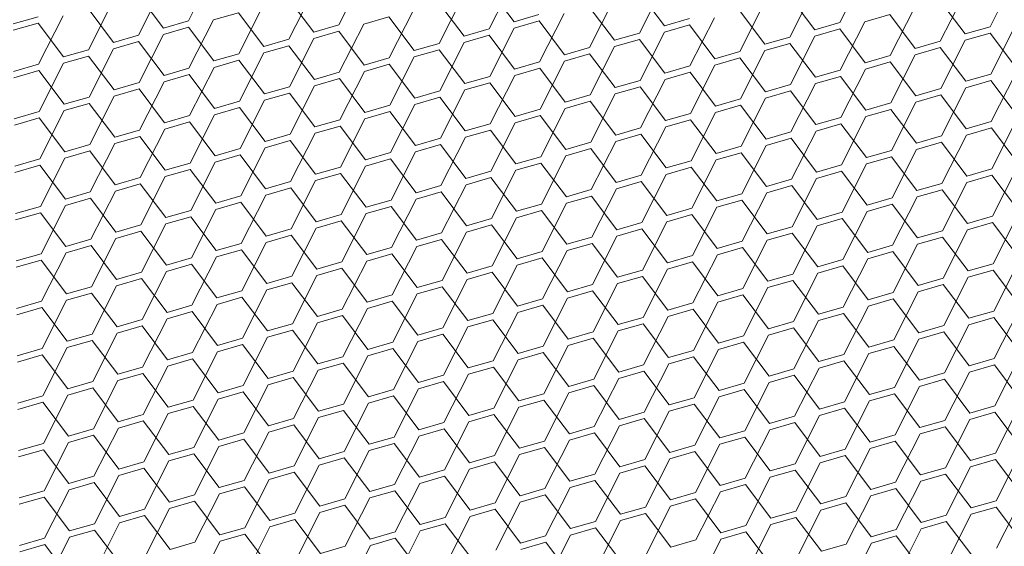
# Model space of a CAD drawing. Header units: millimetres. Extents: x 3925 to 5043, y -86 to 778.
# Tile 327 of 439: x 4964.6 to 4973.35, y 338.35 to 343.02. Entities that reach past the tile are written whole.
import ezdxf

# ---------------------------------------------------------------- set-up
doc = ezdxf.new("R2010")
doc.units = ezdxf.units.MM
doc.header["$LTSCALE"] = 46.255
doc.layers.add('H30K-DUST-FIDXF_CONTINUOUS_LINE', color=7, linetype='CONTINUOUS')

msp = doc.modelspace()

# ---------------------------------------------------------------- linework, layer by layer
at = {"layer": 'H30K-DUST-FIDXF_CONTINUOUS_LINE', "color": 7, "linetype": 'Continuous', "lineweight": 0}
for p, q in [((4966.0952, 343.014), (4966.3124, 343.4426)), ((4967.4318, 342.9778), (4967.6491, 343.4065)), ((4971.8855, 342.9977), (4972.1028, 343.4264)), ((4973.2222, 342.9616), (4973.4394, 343.3902)), ((4965.6514, 342.8857), (4965.8687, 343.3144)), ((4968.9903, 343.0058), (4968.7638, 343.3062)), ((4968.7685, 342.9417), (4968.9857, 343.3704)), ((4970.1051, 342.9056), (4970.3224, 343.3342)), ((4971.4417, 342.8694), (4971.659, 343.2981)), ((4965.8733, 342.9498), (4965.6468, 343.2502)), ((4967.2099, 342.9137), (4966.9834, 343.2141)), ((4966.988, 342.8496), (4967.2053, 343.2782)), ((4968.3247, 342.8134), (4968.542, 343.2421)), ((4970.327, 342.9697), (4970.1005, 343.2701)), ((4971.6636, 342.9336), (4971.4371, 343.234)), ((4972.7784, 342.8333), (4972.9957, 343.262)), ((4965.2076, 342.7574), (4965.4249, 343.1861)), ((4966.5443, 342.7213), (4966.7615, 343.15)), ((4968.5466, 342.8776), (4968.3201, 343.178)), ((4969.8832, 342.8414), (4969.6567, 343.1418)), ((4969.6613, 342.7773), (4969.8786, 343.206)), ((4970.998, 342.7412), (4971.2152, 343.1698)), ((4972.3346, 342.705), (4972.5519, 343.1337)), ((4973.0003, 342.8974), (4972.7738, 343.1978)), ((4964.5366, 342.986), (4964.7585, 343.0501)), ((4964.7638, 342.6292), (4964.9811, 343.0578)), ((4965.4295, 342.8216), (4965.203, 343.122)), ((4966.5396, 343.0858), (4966.3178, 343.0217)), ((4966.7661, 342.7854), (4966.5396, 343.0858)), ((4967.8763, 343.0497), (4967.6544, 342.9856)), ((4968.1028, 342.7493), (4967.8763, 343.0497)), ((4967.8809, 342.6852), (4968.0982, 343.1138)), ((4968.9903, 343.0058), (4969.2122, 343.07)), ((4969.2176, 342.649), (4969.4348, 343.0777)), ((4970.5542, 342.6129), (4970.7715, 343.0416)), ((4971.2199, 342.8053), (4970.9934, 343.1057)), ((4972.33, 343.0696), (4972.1081, 343.0054)), ((4972.5565, 342.7692), (4972.33, 343.0696)), ((4964.7592, 342.9937), (4964.5373, 342.9296)), ((4964.9857, 342.6933), (4964.7592, 342.9937)), ((4965.8733, 342.9498), (4966.0952, 343.014)), ((4966.0959, 342.9576), (4965.874, 342.8934)), ((4966.3224, 342.6572), (4966.0959, 342.9576)), ((4966.1005, 342.593), (4966.3178, 343.0217)), ((4967.2099, 342.9137), (4967.4318, 342.9778)), ((4967.4371, 342.5569), (4967.6544, 342.9856)), ((4968.7738, 342.5208), (4968.9911, 342.9494)), ((4969.2129, 343.0136), (4968.9911, 342.9494)), ((4969.4394, 342.7132), (4969.2129, 343.0136)), ((4970.327, 342.9697), (4970.5489, 343.0338)), ((4970.5496, 342.9774), (4970.3277, 342.9133)), ((4970.7761, 342.677), (4970.5496, 342.9774)), ((4971.6636, 342.9336), (4971.8855, 342.9977)), ((4971.8908, 342.5768), (4972.1081, 343.0054)), ((4973.0003, 342.8974), (4973.2222, 342.9616)), ((4973.2275, 342.5406), (4973.4448, 342.9693)), ((4965.4295, 342.8216), (4965.6514, 342.8857)), ((4965.6567, 342.4648), (4965.874, 342.8934)), ((4967.4325, 342.9214), (4967.2106, 342.8573)), ((4967.659, 342.621), (4967.4325, 342.9214)), ((4968.5466, 342.8776), (4968.7685, 342.9417)), ((4968.7692, 342.8853), (4968.5473, 342.8212)), ((4968.9957, 342.5849), (4968.7692, 342.8853)), ((4969.8832, 342.8414), (4970.1051, 342.9056)), ((4970.1104, 342.4846), (4970.3277, 342.9133)), ((4971.2199, 342.8053), (4971.4417, 342.8694)), ((4971.4471, 342.4485), (4971.6643, 342.8772)), ((4971.8862, 342.9413), (4971.6643, 342.8772)), ((4972.1127, 342.6409), (4971.8862, 342.9413)), ((4973.2229, 342.9052), (4973.001, 342.841)), ((4973.4494, 342.6048), (4973.2229, 342.9052)), ((4965.6521, 342.8293), (4965.4302, 342.7652)), ((4965.8786, 342.5289), (4965.6521, 342.8293)), ((4966.7661, 342.7854), (4966.988, 342.8496)), ((4966.9887, 342.7932), (4966.7669, 342.729)), ((4967.2153, 342.4928), (4966.9887, 342.7932)), ((4966.9934, 342.4286), (4967.2106, 342.8573)), ((4968.1028, 342.7493), (4968.3247, 342.8134)), ((4968.33, 342.3925), (4968.5473, 342.8212)), ((4969.4394, 342.7132), (4969.6613, 342.7773)), ((4969.6667, 342.3564), (4969.8839, 342.785)), ((4970.1058, 342.8492), (4969.8839, 342.785)), ((4970.3323, 342.5488), (4970.1058, 342.8492)), ((4971.4425, 342.813), (4971.2206, 342.7489)), ((4971.669, 342.5126), (4971.4425, 342.813)), ((4972.5565, 342.7692), (4972.7784, 342.8333)), ((4972.7791, 342.7769), (4972.5572, 342.7128)), ((4973.0056, 342.4765), (4972.7791, 342.7769)), ((4972.7837, 342.4124), (4973.001, 342.841)), ((4964.9857, 342.6933), (4965.2076, 342.7574)), ((4965.2083, 342.701), (4964.9864, 342.6369)), ((4965.4348, 342.4006), (4965.2083, 342.701)), ((4965.2129, 342.3365), (4965.4302, 342.7652)), ((4966.3224, 342.6572), (4966.5443, 342.7213)), ((4966.5496, 342.3004), (4966.7669, 342.729)), ((4967.659, 342.621), (4967.8809, 342.6852)), ((4967.8862, 342.2642), (4968.1035, 342.6929)), ((4968.3254, 342.757), (4968.1035, 342.6929)), ((4968.5519, 342.4566), (4968.3254, 342.757)), ((4969.662, 342.7209), (4969.4402, 342.6568)), ((4969.8885, 342.4205), (4969.662, 342.7209)), ((4970.7761, 342.677), (4970.998, 342.7412)), ((4970.9987, 342.6848), (4970.7768, 342.6206)), ((4971.2252, 342.3844), (4970.9987, 342.6848)), ((4971.0033, 342.3202), (4971.2206, 342.7489)), ((4972.1127, 342.6409), (4972.3346, 342.705)), ((4972.34, 342.2841), (4972.5572, 342.7128)), ((4964.542, 342.565), (4964.7638, 342.6292)), ((4964.7692, 342.2082), (4964.9864, 342.6369)), ((4966.1058, 342.1721), (4966.3231, 342.6008)), ((4966.545, 342.6649), (4966.3231, 342.6008)), ((4966.7715, 342.3645), (4966.545, 342.6649)), ((4967.8816, 342.6288), (4967.6597, 342.5646)), ((4968.1081, 342.3284), (4967.8816, 342.6288)), ((4968.9957, 342.5849), (4969.2176, 342.649)), ((4969.2229, 342.2281), (4969.4402, 342.6568)), ((4970.3323, 342.5488), (4970.5542, 342.6129)), ((4970.5595, 342.192), (4970.7768, 342.6206)), ((4972.3353, 342.6486), (4972.1135, 342.5845)), ((4972.5618, 342.3482), (4972.3353, 342.6486)), ((4964.7646, 342.5728), (4964.5427, 342.5086)), ((4964.9911, 342.2724), (4964.7646, 342.5728)), ((4965.8786, 342.5289), (4966.1005, 342.593)), ((4966.1012, 342.5366), (4965.8793, 342.4725)), ((4966.3277, 342.2362), (4966.1012, 342.5366)), ((4967.2153, 342.4928), (4967.4371, 342.5569)), ((4967.4425, 342.136), (4967.6597, 342.5646)), ((4968.5519, 342.4566), (4968.7738, 342.5208)), ((4968.7791, 342.0998), (4968.9964, 342.5285)), ((4969.2183, 342.5926), (4968.9964, 342.5285)), ((4969.4448, 342.2922), (4969.2183, 342.5926)), ((4970.5549, 342.5565), (4970.333, 342.4924)), ((4970.7814, 342.2561), (4970.5549, 342.5565)), ((4971.669, 342.5126), (4971.8908, 342.5768)), ((4971.8916, 342.5204), (4971.6697, 342.4562)), ((4972.1181, 342.22), (4971.8916, 342.5204)), ((4971.8962, 342.1558), (4972.1135, 342.5845)), ((4973.0056, 342.4765), (4973.2275, 342.5406)), ((4973.2328, 342.1197), (4973.4501, 342.5484)), ((4965.4348, 342.4006), (4965.6567, 342.4648)), ((4965.662, 342.0438), (4965.8793, 342.4725)), ((4966.7715, 342.3645), (4966.9934, 342.4286)), ((4966.9987, 342.0077), (4967.216, 342.4364)), ((4967.4379, 342.5005), (4967.216, 342.4364)), ((4967.6644, 342.2001), (4967.4379, 342.5005)), ((4968.7745, 342.4644), (4968.5526, 342.4002)), ((4969.001, 342.164), (4968.7745, 342.4644)), ((4969.8885, 342.4205), (4970.1104, 342.4846)), ((4970.1111, 342.4282), (4969.8893, 342.3641)), ((4970.3376, 342.1278), (4970.1111, 342.4282)), ((4970.1158, 342.0637), (4970.333, 342.4924)), ((4971.2252, 342.3844), (4971.4471, 342.4485)), ((4971.4524, 342.0276), (4971.6697, 342.4562)), ((4973.2282, 342.4842), (4973.0063, 342.4201)), ((4973.4547, 342.1838), (4973.2282, 342.4842)), ((4964.9911, 342.2724), (4965.2129, 342.3365)), ((4965.2183, 341.9156), (4965.4355, 342.3443)), ((4965.6574, 342.4084), (4965.4355, 342.3443)), ((4965.8839, 342.108), (4965.6574, 342.4084)), ((4966.9941, 342.3722), (4966.7722, 342.3081)), ((4967.2206, 342.0718), (4966.9941, 342.3722)), ((4968.1081, 342.3284), (4968.33, 342.3925)), ((4968.3307, 342.3361), (4968.1088, 342.272)), ((4968.5572, 342.0357), (4968.3307, 342.3361)), ((4968.3353, 341.9716), (4968.5526, 342.4002)), ((4969.4448, 342.2922), (4969.6667, 342.3564)), ((4969.672, 341.9354), (4969.8893, 342.3641)), ((4971.4478, 342.3921), (4971.2259, 342.328)), ((4971.6743, 342.0917), (4971.4478, 342.3921)), ((4972.5618, 342.3482), (4972.7837, 342.4124)), ((4972.7844, 342.356), (4972.5626, 342.2918)), ((4973.0109, 342.0556), (4972.7844, 342.356)), ((4972.7891, 341.9914), (4973.0063, 342.4201)), ((4965.2137, 342.2801), (4964.9918, 342.216)), ((4965.4402, 341.9797), (4965.2137, 342.2801)), ((4966.3277, 342.2362), (4966.5496, 342.3004)), ((4966.5549, 341.8794), (4966.7722, 342.3081)), ((4967.6644, 342.2001), (4967.8862, 342.2642)), ((4967.8916, 341.8433), (4968.1088, 342.272)), ((4969.6674, 342.3), (4969.4455, 342.2359)), ((4969.8939, 341.9996), (4969.6674, 342.3)), ((4970.7814, 342.2561), (4971.0033, 342.3202)), ((4971.004, 342.2639), (4970.7821, 342.1997)), ((4971.2305, 341.9634), (4971.004, 342.2639)), ((4971.0086, 341.8993), (4971.2259, 342.328)), ((4972.1181, 342.22), (4972.34, 342.2841)), ((4972.3453, 341.8632), (4972.5626, 342.2918)), ((4964.5473, 342.1441), (4964.7692, 342.2082)), ((4964.7745, 341.7873), (4964.9918, 342.216)), ((4965.8839, 342.108), (4966.1058, 342.1721)), ((4966.1112, 341.7512), (4966.3284, 342.1799)), ((4966.5503, 342.244), (4966.3284, 342.1799)), ((4966.7768, 341.9436), (4966.5503, 342.244)), ((4967.887, 342.2079), (4967.6651, 342.1437)), ((4968.1135, 341.9074), (4967.887, 342.2079)), ((4969.001, 342.164), (4969.2229, 342.2281)), ((4969.2236, 342.1717), (4969.0017, 342.1076)), ((4969.4501, 341.8713), (4969.2236, 342.1717)), ((4969.2282, 341.8072), (4969.4455, 342.2359)), ((4970.3376, 342.1278), (4970.5595, 342.192)), ((4970.5649, 341.771), (4970.7821, 342.1997)), ((4971.9015, 341.7349), (4972.1188, 342.1636)), ((4972.3407, 342.2277), (4972.1188, 342.1636)), ((4972.5672, 341.9273), (4972.3407, 342.2277)), ((4964.7699, 342.1519), (4964.548, 342.0877)), ((4964.9964, 341.8514), (4964.7699, 342.1519)), ((4966.1065, 342.1157), (4965.8846, 342.0516)), ((4966.333, 341.8153), (4966.1065, 342.1157)), ((4967.2206, 342.0718), (4967.4425, 342.136)), ((4967.4432, 342.0796), (4967.2213, 342.0155)), ((4967.6697, 341.7792), (4967.4432, 342.0796)), ((4967.4478, 341.715), (4967.6651, 342.1437)), ((4968.5572, 342.0357), (4968.7791, 342.0998)), ((4968.7844, 341.6789), (4969.0017, 342.1076)), ((4970.5602, 342.1356), (4970.3384, 342.0715)), ((4970.7868, 341.8352), (4970.5602, 342.1356)), ((4971.6743, 342.0917), (4971.8962, 342.1558)), ((4971.8969, 342.0995), (4971.675, 342.0353)), ((4972.1234, 341.799), (4971.8969, 342.0995)), ((4973.0109, 342.0556), (4973.2328, 342.1197)), ((4973.2382, 341.6988), (4973.4554, 342.1275)), ((4965.4402, 341.9797), (4965.662, 342.0438)), ((4965.6628, 341.9875), (4965.4409, 341.9233)), ((4965.8893, 341.687), (4965.6628, 341.9875)), ((4965.6674, 341.6229), (4965.8846, 342.0516)), ((4966.7768, 341.9436), (4966.9987, 342.0077)), ((4967.004, 341.5868), (4967.2213, 342.0155)), ((4968.7798, 342.0435), (4968.5579, 341.9793)), ((4969.0063, 341.743), (4968.7798, 342.0435)), ((4969.8939, 341.9996), (4970.1158, 342.0637)), ((4970.1165, 342.0073), (4969.8946, 341.9432)), ((4970.343, 341.7069), (4970.1165, 342.0073)), ((4970.1211, 341.6428), (4970.3384, 342.0715)), ((4971.2305, 341.9634), (4971.4524, 342.0276)), ((4971.4577, 341.6067), (4971.675, 342.0353)), ((4972.5672, 341.9273), (4972.7891, 341.9914)), ((4972.7944, 341.5705), (4973.0117, 341.9992)), ((4973.2335, 342.0633), (4973.0117, 341.9992)), ((4973.46, 341.7629), (4973.2335, 342.0633)), ((4964.9964, 341.8514), (4965.2183, 341.9156)), ((4965.2236, 341.4947), (4965.4409, 341.9233)), ((4966.9994, 341.9513), (4966.7775, 341.8872)), ((4967.2259, 341.6509), (4966.9994, 341.9513)), ((4968.1135, 341.9074), (4968.3353, 341.9716)), ((4968.3361, 341.9152), (4968.1142, 341.8511)), ((4968.5626, 341.6148), (4968.3361, 341.9152)), ((4968.3407, 341.5507), (4968.5579, 341.9793)), ((4969.4501, 341.8713), (4969.672, 341.9354)), ((4969.6773, 341.5145), (4969.8946, 341.9432)), ((4970.7868, 341.8352), (4971.0086, 341.8993)), ((4971.014, 341.4784), (4971.2312, 341.9071)), ((4971.4531, 341.9712), (4971.2312, 341.9071)), ((4971.6796, 341.6708), (4971.4531, 341.9712)), ((4972.7898, 341.9351), (4972.5679, 341.8709)), ((4973.0163, 341.6346), (4972.7898, 341.9351)), ((4965.219, 341.8592), (4964.9971, 341.7951)), ((4965.4455, 341.5588), (4965.219, 341.8592)), ((4966.333, 341.8153), (4966.5549, 341.8794)), ((4966.5556, 341.8231), (4966.3338, 341.7589)), ((4966.7821, 341.5227), (4966.5556, 341.8231)), ((4966.5603, 341.4585), (4966.7775, 341.8872)), ((4967.6697, 341.7792), (4967.8916, 341.8433)), ((4967.8969, 341.4224), (4968.1142, 341.8511)), ((4969.2335, 341.3863), (4969.4508, 341.8149)), ((4969.6727, 341.8791), (4969.4508, 341.8149)), ((4969.8992, 341.5787), (4969.6727, 341.8791)), ((4971.0094, 341.8429), (4970.7875, 341.7788)), ((4971.2359, 341.5425), (4971.0094, 341.8429)), ((4972.1234, 341.799), (4972.3453, 341.8632)), ((4972.3506, 341.4423), (4972.5679, 341.8709)), ((4964.5526, 341.7232), (4964.7745, 341.7873)), ((4964.7752, 341.7309), (4964.5533, 341.6668)), ((4965.0017, 341.4305), (4964.7752, 341.7309)), ((4964.7798, 341.3664), (4964.9971, 341.7951)), ((4965.8893, 341.687), (4966.1112, 341.7512)), ((4966.1165, 341.3303), (4966.3338, 341.7589)), ((4967.4531, 341.2941), (4967.6704, 341.7228)), ((4967.8923, 341.7869), (4967.6704, 341.7228)), ((4968.1188, 341.4865), (4967.8923, 341.7869)), ((4969.0063, 341.743), (4969.2282, 341.8072)), ((4969.2289, 341.7508), (4969.007, 341.6867)), ((4969.4554, 341.4504), (4969.2289, 341.7508)), ((4970.343, 341.7069), (4970.5649, 341.771)), ((4970.5702, 341.3501), (4970.7875, 341.7788)), ((4971.6796, 341.6708), (4971.9015, 341.7349)), ((4971.9068, 341.314), (4972.1241, 341.7427)), ((4972.346, 341.8068), (4972.1241, 341.7427)), ((4972.5725, 341.5064), (4972.346, 341.8068)), ((4966.1119, 341.6948), (4965.89, 341.6307)), ((4966.3384, 341.3944), (4966.1119, 341.6948)), ((4967.2259, 341.6509), (4967.4478, 341.715)), ((4967.4485, 341.6587), (4967.2266, 341.5945)), ((4967.675, 341.3583), (4967.4485, 341.6587)), ((4968.5626, 341.6148), (4968.7844, 341.6789)), ((4968.7898, 341.258), (4969.007, 341.6867)), ((4969.8992, 341.5787), (4970.1211, 341.6428)), ((4970.1264, 341.2219), (4970.3437, 341.6505)), ((4970.5656, 341.7147), (4970.3437, 341.6505)), ((4970.7921, 341.4143), (4970.5656, 341.7147)), ((4971.9022, 341.6785), (4971.6803, 341.6144)), ((4972.1287, 341.3781), (4971.9022, 341.6785)), ((4973.0163, 341.6346), (4973.2382, 341.6988)), ((4973.2389, 341.6424), (4973.017, 341.5783)), ((4973.4654, 341.342), (4973.2389, 341.6424)), ((4973.2435, 341.2779), (4973.4608, 341.7065)), ((4965.4455, 341.5588), (4965.6674, 341.6229)), ((4965.6681, 341.5665), (4965.4462, 341.5024)), ((4965.8946, 341.2661), (4965.6681, 341.5665)), ((4965.6727, 341.202), (4965.89, 341.6307)), ((4966.7821, 341.5227), (4967.004, 341.5868)), ((4967.0094, 341.1659), (4967.2266, 341.5945)), ((4968.1188, 341.4865), (4968.3407, 341.5507)), ((4968.346, 341.1297), (4968.5633, 341.5584)), ((4968.7852, 341.6225), (4968.5633, 341.5584)), ((4969.0117, 341.3221), (4968.7852, 341.6225)), ((4970.1218, 341.5864), (4969.8999, 341.5223)), ((4970.3483, 341.286), (4970.1218, 341.5864)), ((4971.2359, 341.5425), (4971.4577, 341.6067)), ((4971.4585, 341.5503), (4971.2366, 341.4861)), ((4971.685, 341.2499), (4971.4585, 341.5503)), ((4971.4631, 341.1857), (4971.6803, 341.6144)), ((4972.5725, 341.5064), (4972.7944, 341.5705)), ((4972.7997, 341.1496), (4973.017, 341.5783)), ((4965.0017, 341.4305), (4965.2236, 341.4947)), ((4965.2289, 341.0737), (4965.4462, 341.5024)), ((4966.5656, 341.0376), (4966.7829, 341.4663)), ((4967.0047, 341.5304), (4966.7829, 341.4663)), ((4967.2312, 341.23), (4967.0047, 341.5304)), ((4968.3414, 341.4943), (4968.1195, 341.4301)), ((4968.5679, 341.1939), (4968.3414, 341.4943)), ((4969.4554, 341.4504), (4969.6773, 341.5145)), ((4969.6827, 341.0936), (4969.8999, 341.5223)), ((4970.7921, 341.4143), (4971.014, 341.4784)), ((4971.0193, 341.0575), (4971.2366, 341.4861)), ((4972.7951, 341.5141), (4972.5732, 341.45)), ((4973.0216, 341.2137), (4972.7951, 341.5141)), ((4964.7852, 340.9455), (4965.0024, 341.3741)), ((4965.2243, 341.4383), (4965.0024, 341.3741)), ((4965.4508, 341.1379), (4965.2243, 341.4383)), ((4966.3384, 341.3944), (4966.5603, 341.4585)), ((4966.561, 341.4021), (4966.3391, 341.338)), ((4966.7875, 341.1017), (4966.561, 341.4021)), ((4967.675, 341.3583), (4967.8969, 341.4224)), ((4967.9022, 341.0015), (4968.1195, 341.4301)), ((4969.0117, 341.3221), (4969.2335, 341.3863)), ((4969.2389, 340.9653), (4969.4561, 341.394)), ((4969.678, 341.4581), (4969.4561, 341.394)), ((4969.9045, 341.1577), (4969.678, 341.4581)), ((4971.0147, 341.422), (4970.7928, 341.3579)), ((4971.2412, 341.1216), (4971.0147, 341.422)), ((4972.1287, 341.3781), (4972.3506, 341.4423)), ((4972.3513, 341.3859), (4972.1294, 341.3217)), ((4972.5778, 341.0855), (4972.3513, 341.3859)), ((4972.3559, 341.0213), (4972.5732, 341.45)), ((4964.558, 341.3023), (4964.7798, 341.3664)), ((4964.7806, 341.31), (4964.5587, 341.2459)), ((4965.0071, 341.0096), (4964.7806, 341.31)), ((4965.8946, 341.2661), (4966.1165, 341.3303)), ((4966.1218, 340.9093), (4966.3391, 341.338)), ((4967.2312, 341.23), (4967.4531, 341.2941)), ((4967.4585, 340.8732), (4967.6757, 341.3019)), ((4967.8976, 341.366), (4967.6757, 341.3019)), ((4968.1241, 341.0656), (4967.8976, 341.366)), ((4969.2343, 341.3299), (4969.0124, 341.2657)), ((4969.4608, 341.0295), (4969.2343, 341.3299)), ((4970.3483, 341.286), (4970.5702, 341.3501)), ((4970.5709, 341.2937), (4970.349, 341.2296)), ((4970.7974, 340.9933), (4970.5709, 341.2937)), ((4970.5755, 340.9292), (4970.7928, 341.3579)), ((4971.685, 341.2499), (4971.9068, 341.314)), ((4971.9122, 340.8931), (4972.1294, 341.3217)), ((4973.2488, 340.8569), (4973.4661, 341.2856)), ((4965.4508, 341.1379), (4965.6727, 341.202)), ((4965.678, 340.7811), (4965.8953, 341.2097)), ((4966.1172, 341.2739), (4965.8953, 341.2097)), ((4966.3437, 340.9735), (4966.1172, 341.2739)), ((4967.4538, 341.2377), (4967.232, 341.1736)), ((4967.6803, 340.9373), (4967.4538, 341.2377)), ((4968.5679, 341.1939), (4968.7898, 341.258)), ((4968.7905, 341.2016), (4968.5686, 341.1375)), ((4969.017, 340.9012), (4968.7905, 341.2016)), ((4968.7951, 340.8371), (4969.0124, 341.2657)), ((4969.9045, 341.1577), (4970.1264, 341.2219)), ((4970.1318, 340.8009), (4970.349, 341.2296)), ((4971.9076, 341.2576), (4971.6857, 341.1935)), ((4972.1341, 340.9572), (4971.9076, 341.2576)), ((4973.0216, 341.2137), (4973.2435, 341.2779)), ((4973.2442, 341.2215), (4973.0223, 341.1573)), ((4973.4707, 340.9211), (4973.2442, 341.2215)), ((4965.6734, 341.1456), (4965.4515, 341.0815)), ((4965.8999, 340.8452), (4965.6734, 341.1456)), ((4966.7875, 341.1017), (4967.0094, 341.1659)), ((4967.0101, 341.1095), (4966.7882, 341.0453)), ((4967.2366, 340.8091), (4967.0101, 341.1095)), ((4967.0147, 340.7449), (4967.232, 341.1736)), ((4968.1241, 341.0656), (4968.346, 341.1297)), ((4968.3513, 340.7088), (4968.5686, 341.1375)), ((4970.1271, 341.1655), (4969.9053, 341.1013)), ((4970.3536, 340.8651), (4970.1271, 341.1655)), ((4971.2412, 341.1216), (4971.4631, 341.1857)), ((4971.4638, 341.1293), (4971.2419, 341.0652)), ((4971.6903, 340.8289), (4971.4638, 341.1293)), ((4971.4684, 340.7648), (4971.6857, 341.1935)), ((4972.5778, 341.0855), (4972.7997, 341.1496)), ((4972.805, 340.7287), (4973.0223, 341.1573)), ((4965.0071, 341.0096), (4965.2289, 341.0737)), ((4965.2343, 340.6528), (4965.4515, 341.0815)), ((4966.3437, 340.9735), (4966.5656, 341.0376)), ((4966.5709, 340.6167), (4966.7882, 341.0453)), ((4968.3467, 341.0733), (4968.1248, 341.0092)), ((4968.5732, 340.7729), (4968.3467, 341.0733)), ((4969.4608, 341.0295), (4969.6827, 341.0936)), ((4969.6834, 341.0372), (4969.4615, 340.9731)), ((4969.9099, 340.7368), (4969.6834, 341.0372)), ((4969.688, 340.6727), (4969.9053, 341.1013)), ((4970.7974, 340.9933), (4971.0193, 341.0575)), ((4971.0246, 340.6365), (4971.2419, 341.0652)), ((4972.3613, 340.6004), (4972.5785, 341.0291)), ((4972.8004, 341.0932), (4972.5785, 341.0291)), ((4973.0269, 340.7928), (4972.8004, 341.0932)), ((4964.5633, 340.8813), (4964.7852, 340.9455)), ((4964.7905, 340.5245), (4965.0078, 340.9532)), ((4965.2297, 341.0173), (4965.0078, 340.9532)), ((4965.4562, 340.7169), (4965.2297, 341.0173)), ((4966.5663, 340.9812), (4966.3444, 340.9171)), ((4966.7928, 340.6808), (4966.5663, 340.9812)), ((4967.6803, 340.9373), (4967.9022, 341.0015)), ((4967.9029, 340.9451), (4967.6811, 340.8809)), ((4968.1295, 340.6447), (4967.9029, 340.9451)), ((4967.9076, 340.5805), (4968.1248, 341.0092)), ((4969.017, 340.9012), (4969.2389, 340.9653)), ((4969.2442, 340.5444), (4969.4615, 340.9731)), ((4970.5809, 340.5083), (4970.7981, 340.9369)), ((4971.02, 341.0011), (4970.7981, 340.9369)), ((4971.2465, 340.7007), (4971.02, 341.0011)), ((4972.1341, 340.9572), (4972.3559, 341.0213)), ((4972.3567, 340.9649), (4972.1348, 340.9008)), ((4972.5832, 340.6645), (4972.3567, 340.9649)), ((4964.7859, 340.8891), (4964.564, 340.8249)), ((4965.0124, 340.5887), (4964.7859, 340.8891)), ((4965.8999, 340.8452), (4966.1218, 340.9093)), ((4966.1225, 340.8529), (4965.9006, 340.7888)), ((4966.349, 340.5525), (4966.1225, 340.8529)), ((4966.1271, 340.4884), (4966.3444, 340.9171)), ((4967.2366, 340.8091), (4967.4585, 340.8732)), ((4967.4638, 340.4523), (4967.6811, 340.8809)), ((4969.2396, 340.9089), (4969.0177, 340.8448)), ((4969.4661, 340.6085), (4969.2396, 340.9089)), ((4970.3536, 340.8651), (4970.5755, 340.9292)), ((4970.5762, 340.8728), (4970.3544, 340.8087)), ((4970.8027, 340.5724), (4970.5762, 340.8728)), ((4971.6903, 340.8289), (4971.9122, 340.8931)), ((4971.9175, 340.4721), (4972.1348, 340.9008)), ((4973.0269, 340.7928), (4973.2488, 340.8569)), ((4973.2542, 340.436), (4973.4714, 340.8647)), ((4965.4562, 340.7169), (4965.678, 340.7811)), ((4965.6834, 340.3601), (4965.9006, 340.7888)), ((4967.4592, 340.8168), (4967.2373, 340.7527)), ((4967.6857, 340.5164), (4967.4592, 340.8168)), ((4968.5732, 340.7729), (4968.7951, 340.8371)), ((4968.7958, 340.7807), (4968.5739, 340.7165)), ((4969.0223, 340.4803), (4968.7958, 340.7807)), ((4968.8004, 340.4161), (4969.0177, 340.8448)), ((4969.9099, 340.7368), (4970.1318, 340.8009)), ((4970.1371, 340.38), (4970.3544, 340.8087)), ((4971.2465, 340.7007), (4971.4684, 340.7648)), ((4971.4737, 340.3439), (4971.691, 340.7725)), ((4971.9129, 340.8367), (4971.691, 340.7725)), ((4972.1394, 340.5363), (4971.9129, 340.8367)), ((4973.2495, 340.8005), (4973.0276, 340.7364)), ((4973.476, 340.5001), (4973.2495, 340.8005)), ((4965.6788, 340.7247), (4965.4569, 340.6605)), ((4965.9053, 340.4243), (4965.6788, 340.7247)), ((4966.7928, 340.6808), (4967.0147, 340.7449)), ((4967.0154, 340.6885), (4966.7935, 340.6244)), ((4967.2419, 340.3881), (4967.0154, 340.6885)), ((4967.02, 340.324), (4967.2373, 340.7527)), ((4968.1295, 340.6447), (4968.3513, 340.7088)), ((4968.3567, 340.2879), (4968.5739, 340.7165)), ((4969.4661, 340.6085), (4969.688, 340.6727)), ((4969.6933, 340.2517), (4969.9106, 340.6804)), ((4970.1325, 340.7445), (4969.9106, 340.6804)), ((4970.359, 340.4441), (4970.1325, 340.7445)), ((4971.4691, 340.7084), (4971.2472, 340.6443)), ((4971.6956, 340.408), (4971.4691, 340.7084)), ((4972.5832, 340.6645), (4972.805, 340.7287)), ((4972.8058, 340.6723), (4972.5839, 340.6081)), ((4973.0323, 340.3719), (4972.8058, 340.6723)), ((4972.8104, 340.3077), (4973.0276, 340.7364)), ((4965.0124, 340.5887), (4965.2343, 340.6528)), ((4965.235, 340.5964), (4965.0131, 340.5323)), ((4965.4615, 340.296), (4965.235, 340.5964)), ((4965.2396, 340.2319), (4965.4569, 340.6605)), ((4966.349, 340.5525), (4966.5709, 340.6167)), ((4966.5762, 340.1957), (4966.7935, 340.6244)), ((4967.9129, 340.1596), (4968.1302, 340.5883)), ((4968.3521, 340.6524), (4968.1302, 340.5883)), ((4968.5786, 340.352), (4968.3521, 340.6524)), ((4969.6887, 340.6163), (4969.4668, 340.5521)), ((4969.9152, 340.3159), (4969.6887, 340.6163)), ((4970.8027, 340.5724), (4971.0246, 340.6365)), ((4971.03, 340.2156), (4971.2472, 340.6443)), ((4972.1394, 340.5363), (4972.3613, 340.6004)), ((4972.3666, 340.1795), (4972.5839, 340.6081)), ((4964.5686, 340.4604), (4964.7905, 340.5245)), ((4964.7958, 340.1036), (4965.0131, 340.5323)), ((4966.5716, 340.5603), (4966.3497, 340.4961)), ((4966.7981, 340.2599), (4966.5716, 340.5603)), ((4967.6857, 340.5164), (4967.9076, 340.5805)), ((4967.9083, 340.5241), (4967.6864, 340.46)), ((4968.1348, 340.2237), (4967.9083, 340.5241)), ((4969.0223, 340.4803), (4969.2442, 340.5444)), ((4969.2495, 340.1235), (4969.4668, 340.5521)), ((4970.359, 340.4441), (4970.5809, 340.5083)), ((4970.5862, 340.0873), (4970.8035, 340.516)), ((4971.0253, 340.5801), (4970.8035, 340.516)), ((4971.2518, 340.2797), (4971.0253, 340.5801)), ((4972.362, 340.544), (4972.1401, 340.4799)), ((4972.5885, 340.2436), (4972.362, 340.544)), ((4964.7912, 340.4681), (4964.5693, 340.404)), ((4965.0177, 340.1677), (4964.7912, 340.4681)), ((4965.9053, 340.4243), (4966.1271, 340.4884)), ((4966.1279, 340.432), (4965.906, 340.3679)), ((4966.3544, 340.1316), (4966.1279, 340.432)), ((4966.1325, 340.0675), (4966.3497, 340.4961)), ((4967.2419, 340.3881), (4967.4638, 340.4523)), ((4967.4691, 340.0313), (4967.6864, 340.46)), ((4968.5786, 340.352), (4968.8004, 340.4161)), ((4968.8058, 339.9952), (4969.023, 340.4239)), ((4969.2449, 340.488), (4969.023, 340.4239)), ((4969.4714, 340.1876), (4969.2449, 340.488)), ((4970.5816, 340.4519), (4970.3597, 340.3877)), ((4970.8081, 340.1515), (4970.5816, 340.4519)), ((4971.6956, 340.408), (4971.9175, 340.4721)), ((4971.9182, 340.4157), (4971.6963, 340.3516)), ((4972.1447, 340.1153), (4971.9182, 340.4157)), ((4971.9228, 340.0512), (4972.1401, 340.4799)), ((4973.0323, 340.3719), (4973.2542, 340.436)), ((4973.2595, 340.0151), (4973.4768, 340.4437)), ((4965.4615, 340.296), (4965.6834, 340.3601)), ((4965.6887, 339.9392), (4965.906, 340.3679)), ((4966.7981, 340.2599), (4967.02, 340.324)), ((4967.0254, 339.9031), (4967.2426, 340.3317)), ((4967.4645, 340.3959), (4967.2426, 340.3317)), ((4967.691, 340.0955), (4967.4645, 340.3959)), ((4968.8012, 340.3597), (4968.5793, 340.2956)), ((4969.0277, 340.0593), (4968.8012, 340.3597)), ((4969.9152, 340.3159), (4970.1371, 340.38)), ((4970.1378, 340.3236), (4969.9159, 340.2595)), ((4970.3643, 340.0232), (4970.1378, 340.3236)), ((4970.1424, 339.9591), (4970.3597, 340.3877)), ((4971.2518, 340.2797), (4971.4737, 340.3439)), ((4971.4791, 339.9229), (4971.6963, 340.3516)), ((4973.2549, 340.3796), (4973.033, 340.3155)), ((4973.4814, 340.0792), (4973.2549, 340.3796)), ((4965.2449, 339.8109), (4965.4622, 340.2396)), ((4965.6841, 340.3037), (4965.4622, 340.2396)), ((4965.9106, 340.0033), (4965.6841, 340.3037)), ((4967.0207, 340.2676), (4966.7988, 340.2035)), ((4967.2472, 339.9672), (4967.0207, 340.2676)), ((4968.1348, 340.2237), (4968.3567, 340.2879)), ((4968.362, 339.8669), (4968.5793, 340.2956)), ((4969.4714, 340.1876), (4969.6933, 340.2517)), ((4969.6986, 339.8308), (4969.9159, 340.2595)), ((4971.4744, 340.2875), (4971.2526, 340.2233)), ((4971.701, 339.9871), (4971.4744, 340.2875)), ((4972.5885, 340.2436), (4972.8104, 340.3077)), ((4972.8111, 340.2513), (4972.5892, 340.1872)), ((4973.0376, 339.9509), (4972.8111, 340.2513)), ((4972.8157, 339.8868), (4973.033, 340.3155)), ((4965.0177, 340.1677), (4965.2396, 340.2319)), ((4965.2403, 340.1755), (4965.0184, 340.1113)), ((4965.4668, 339.8751), (4965.2403, 340.1755)), ((4966.3544, 340.1316), (4966.5762, 340.1957)), ((4966.5816, 339.7748), (4966.7988, 340.2035)), ((4967.691, 340.0955), (4967.9129, 340.1596)), ((4967.9182, 339.7387), (4968.1355, 340.1673)), ((4968.3574, 340.2315), (4968.1355, 340.1673)), ((4968.5839, 339.9311), (4968.3574, 340.2315)), ((4969.694, 340.1953), (4969.4721, 340.1312)), ((4969.9205, 339.8949), (4969.694, 340.1953)), ((4970.8081, 340.1515), (4971.03, 340.2156)), ((4971.0307, 340.1592), (4970.8088, 340.0951)), ((4971.2572, 339.8588), (4971.0307, 340.1592)), ((4971.0353, 339.7947), (4971.2526, 340.2233)), ((4972.1447, 340.1153), (4972.3666, 340.1795)), ((4972.3719, 339.7585), (4972.5892, 340.1872)), ((4964.5739, 340.0395), (4964.7958, 340.1036)), ((4964.8012, 339.6827), (4965.0184, 340.1113)), ((4965.9106, 340.0033), (4966.1325, 340.0675)), ((4966.1378, 339.6465), (4966.3551, 340.0752)), ((4966.577, 340.1393), (4966.3551, 340.0752)), ((4966.8035, 339.8389), (4966.577, 340.1393)), ((4967.9136, 340.1032), (4967.6917, 340.0391)), ((4968.1401, 339.8028), (4967.9136, 340.1032)), ((4969.0277, 340.0593), (4969.2495, 340.1235)), ((4969.2503, 340.0671), (4969.0284, 340.0029)), ((4969.4768, 339.7667), (4969.2503, 340.0671)), ((4969.2549, 339.7025), (4969.4721, 340.1312)), ((4970.3643, 340.0232), (4970.5862, 340.0873)), ((4970.5915, 339.6664), (4970.8088, 340.0951)), ((4971.9282, 339.6303), (4972.1454, 340.0589)), ((4972.3673, 340.1231), (4972.1454, 340.0589)), ((4972.5938, 339.8227), (4972.3673, 340.1231)), ((4964.7965, 340.0472), (4964.5747, 339.9831)), ((4965.023, 339.7468), (4964.7965, 340.0472)), ((4966.1332, 340.0111), (4965.9113, 339.9469)), ((4966.3597, 339.7107), (4966.1332, 340.0111)), ((4967.2472, 339.9672), (4967.4691, 340.0313)), ((4967.4698, 339.9749), (4967.248, 339.9108)), ((4967.6963, 339.6745), (4967.4698, 339.9749)), ((4967.4745, 339.6104), (4967.6917, 340.0391)), ((4968.5839, 339.9311), (4968.8058, 339.9952)), ((4968.8111, 339.5743), (4969.0284, 340.0029)), ((4970.5869, 340.0309), (4970.365, 339.9668)), ((4970.8134, 339.7305), (4970.5869, 340.0309)), ((4971.701, 339.9871), (4971.9228, 340.0512)), ((4971.9236, 339.9948), (4971.7017, 339.9307)), ((4972.1501, 339.6944), (4971.9236, 339.9948)), ((4973.0376, 339.9509), (4973.2595, 340.0151)), ((4973.2648, 339.5941), (4973.4821, 340.0228)), ((4965.4668, 339.8751), (4965.6887, 339.9392)), ((4965.694, 339.5183), (4965.9113, 339.9469)), ((4966.8035, 339.8389), (4967.0254, 339.9031)), ((4967.0307, 339.4821), (4967.248, 339.9108)), ((4968.8065, 339.9388), (4968.5846, 339.8747)), ((4969.033, 339.6384), (4968.8065, 339.9388)), ((4969.9205, 339.8949), (4970.1424, 339.9591)), ((4970.1431, 339.9027), (4969.9212, 339.8385)), ((4970.3696, 339.6023), (4970.1431, 339.9027)), ((4970.1477, 339.5381), (4970.365, 339.9668)), ((4971.2572, 339.8588), (4971.4791, 339.9229)), ((4971.4844, 339.502), (4971.7017, 339.9307)), ((4972.5938, 339.8227), (4972.8157, 339.8868)), ((4972.821, 339.4659), (4973.0383, 339.8945)), ((4973.2602, 339.9587), (4973.0383, 339.8945)), ((4973.4867, 339.6583), (4973.2602, 339.9587)), ((4965.023, 339.7468), (4965.2449, 339.8109)), ((4965.2503, 339.39), (4965.4675, 339.8187)), ((4965.6894, 339.8828), (4965.4675, 339.8187)), ((4965.9159, 339.5824), (4965.6894, 339.8828)), ((4967.0261, 339.8467), (4966.8042, 339.7825)), ((4967.2526, 339.5463), (4967.0261, 339.8467)), ((4968.1401, 339.8028), (4968.362, 339.8669)), ((4968.3627, 339.8105), (4968.1408, 339.7464)), ((4968.5892, 339.5101), (4968.3627, 339.8105)), ((4968.3673, 339.446), (4968.5846, 339.8747)), ((4969.4768, 339.7667), (4969.6986, 339.8308)), ((4969.704, 339.4099), (4969.9212, 339.8385)), ((4971.0406, 339.3737), (4971.2579, 339.8024)), ((4971.4798, 339.8665), (4971.2579, 339.8024)), ((4971.7063, 339.5661), (4971.4798, 339.8665)), ((4972.8164, 339.8304), (4972.5945, 339.7663)), ((4973.0429, 339.53), (4972.8164, 339.8304)), ((4965.2456, 339.7545), (4965.0238, 339.6904)), ((4965.4721, 339.4541), (4965.2456, 339.7545)), ((4966.3597, 339.7107), (4966.5816, 339.7748)), ((4966.5823, 339.7184), (4966.3604, 339.6543)), ((4966.8088, 339.418), (4966.5823, 339.7184)), ((4966.5869, 339.3539), (4966.8042, 339.7825)), ((4967.6963, 339.6745), (4967.9182, 339.7387)), ((4967.9236, 339.3177), (4968.1408, 339.7464)), ((4969.2602, 339.2816), (4969.4775, 339.7103)), ((4969.6994, 339.7744), (4969.4775, 339.7103)), ((4969.9259, 339.474), (4969.6994, 339.7744)), ((4970.8134, 339.7305), (4971.0353, 339.7947)), ((4971.036, 339.7383), (4970.8141, 339.6741)), ((4971.2625, 339.4379), (4971.036, 339.7383)), ((4972.1501, 339.6944), (4972.3719, 339.7585)), ((4972.3773, 339.3376), (4972.5945, 339.7663)), ((4964.5793, 339.6185), (4964.8012, 339.6827)), ((4964.8019, 339.6263), (4964.58, 339.5621)), ((4965.0284, 339.3259), (4964.8019, 339.6263)), ((4964.8065, 339.2617), (4965.0238, 339.6904)), ((4965.9159, 339.5824), (4966.1378, 339.6465)), ((4966.1431, 339.2256), (4966.3604, 339.6543)), ((4967.9189, 339.6823), (4967.6971, 339.6181)), ((4968.1454, 339.3819), (4967.9189, 339.6823)), ((4969.033, 339.6384), (4969.2549, 339.7025)), ((4969.2556, 339.6461), (4969.0337, 339.582)), ((4969.4821, 339.3457), (4969.2556, 339.6461)), ((4970.3696, 339.6023), (4970.5915, 339.6664)), ((4970.5969, 339.2455), (4970.8141, 339.6741)), ((4971.7063, 339.5661), (4971.9282, 339.6303)), ((4971.9335, 339.2093), (4972.1508, 339.638)), ((4972.3727, 339.7021), (4972.1508, 339.638)), ((4972.5992, 339.4017), (4972.3727, 339.7021)), ((4966.1385, 339.5901), (4965.9166, 339.526)), ((4966.365, 339.2897), (4966.1385, 339.5901)), ((4967.2526, 339.5463), (4967.4745, 339.6104)), ((4967.4752, 339.554), (4967.2533, 339.4899)), ((4967.7017, 339.2536), (4967.4752, 339.554)), ((4967.4798, 339.1895), (4967.6971, 339.6181)), ((4968.5892, 339.5101), (4968.8111, 339.5743)), ((4968.8164, 339.1533), (4969.0337, 339.582)), ((4969.9259, 339.474), (4970.1477, 339.5381)), ((4970.1531, 339.1172), (4970.3703, 339.5459)), ((4970.5922, 339.61), (4970.3703, 339.5459)), ((4970.8187, 339.3096), (4970.5922, 339.61)), ((4971.9289, 339.5739), (4971.707, 339.5097)), ((4972.1554, 339.2735), (4971.9289, 339.5739)), ((4973.0429, 339.53), (4973.2648, 339.5941)), ((4973.2655, 339.5377), (4973.0436, 339.4736)), ((4973.492, 339.2373), (4973.2655, 339.5377)), ((4973.2701, 339.1732), (4973.4874, 339.6019)), ((4965.4721, 339.4541), (4965.694, 339.5183)), ((4965.6947, 339.4619), (4965.4729, 339.3977)), ((4965.9213, 339.1615), (4965.6947, 339.4619)), ((4965.6994, 339.0973), (4965.9166, 339.526)), ((4966.8088, 339.418), (4967.0307, 339.4821)), ((4967.036, 339.0612), (4967.2533, 339.4899)), ((4968.1454, 339.3819), (4968.3673, 339.446)), ((4968.3727, 339.0251), (4968.5899, 339.4537)), ((4968.8118, 339.5179), (4968.5899, 339.4537)), ((4969.0383, 339.2175), (4968.8118, 339.5179)), ((4970.1485, 339.4817), (4969.9266, 339.4176)), ((4970.375, 339.1813), (4970.1485, 339.4817)), ((4971.2625, 339.4379), (4971.4844, 339.502)), ((4971.4897, 339.0811), (4971.707, 339.5097)), ((4972.5992, 339.4017), (4972.821, 339.4659)), ((4972.8264, 339.0449), (4973.0436, 339.4736)), ((4965.0284, 339.3259), (4965.2503, 339.39)), ((4965.2556, 338.9691), (4965.4729, 339.3977)), ((4966.5922, 338.9329), (4966.8095, 339.3616)), ((4967.0314, 339.4257), (4966.8095, 339.3616)), ((4967.2579, 339.1253), (4967.0314, 339.4257)), ((4968.368, 339.3896), (4968.1462, 339.3255)), ((4968.5945, 339.0892), (4968.368, 339.3896)), ((4969.4821, 339.3457), (4969.704, 339.4099)), ((4969.7093, 338.9889), (4969.9266, 339.4176)), ((4970.8187, 339.3096), (4971.0406, 339.3737)), ((4971.046, 338.9528), (4971.2632, 339.3815)), ((4971.4851, 339.4456), (4971.2632, 339.3815)), ((4971.7116, 339.1452), (4971.4851, 339.4456)), ((4972.8218, 339.4095), (4972.5999, 339.3453)), ((4973.0483, 339.1091), (4972.8218, 339.4095)), ((4965.251, 339.3336), (4965.0291, 339.2695)), ((4965.4775, 339.0332), (4965.251, 339.3336)), ((4966.365, 339.2897), (4966.5869, 339.3539)), ((4966.5876, 339.2975), (4966.3657, 339.2333)), ((4966.8141, 338.9971), (4966.5876, 339.2975)), ((4967.7017, 339.2536), (4967.9236, 339.3177)), ((4967.9289, 338.8968), (4968.1462, 339.3255)), ((4969.0383, 339.2175), (4969.2602, 339.2816)), ((4969.2655, 338.8607), (4969.4828, 339.2893)), ((4969.7047, 339.3535), (4969.4828, 339.2893)), ((4969.9312, 339.0531), (4969.7047, 339.3535)), ((4971.0413, 339.3173), (4970.8195, 339.2532)), ((4971.2678, 339.0169), (4971.0413, 339.3173)), ((4972.1554, 339.2735), (4972.3773, 339.3376)), ((4972.378, 339.2812), (4972.1561, 339.2171)), ((4972.6045, 338.9808), (4972.378, 339.2812)), ((4972.3826, 338.9167), (4972.5999, 339.3453)), ((4964.5846, 339.1976), (4964.8065, 339.2617)), ((4964.8072, 339.2053), (4964.5853, 339.1412)), ((4965.0337, 338.9049), (4964.8072, 339.2053)), ((4964.8118, 338.8408), (4965.0291, 339.2695)), ((4965.9213, 339.1615), (4966.1431, 339.2256)), ((4966.1485, 338.8047), (4966.3657, 339.2333)), ((4967.2579, 339.1253), (4967.4798, 339.1895)), ((4967.4851, 338.7685), (4967.7024, 339.1972)), ((4967.9243, 339.2613), (4967.7024, 339.1972)), ((4968.1508, 338.9609), (4967.9243, 339.2613)), ((4969.2609, 339.2252), (4969.039, 339.1611)), ((4969.4874, 338.9248), (4969.2609, 339.2252)), ((4970.375, 339.1813), (4970.5969, 339.2455)), ((4970.5976, 339.1891), (4970.3757, 339.1249)), ((4970.8241, 338.8887), (4970.5976, 339.1891)), ((4970.6022, 338.8245), (4970.8195, 339.2532)), ((4971.7116, 339.1452), (4971.9335, 339.2093)), ((4971.9388, 338.7884), (4972.1561, 339.2171)), ((4965.4775, 339.0332), (4965.6994, 339.0973)), ((4965.7047, 338.6764), (4965.922, 339.1051)), ((4966.1439, 339.1692), (4965.922, 339.1051)), ((4966.3704, 338.8688), (4966.1439, 339.1692)), ((4967.4805, 339.1331), (4967.2586, 339.0689)), ((4967.707, 338.8327), (4967.4805, 339.1331)), ((4968.5945, 339.0892), (4968.8164, 339.1533)), ((4968.8171, 339.0969), (4968.5953, 339.0328)), ((4969.0436, 338.7965), (4968.8171, 339.0969)), ((4968.8218, 338.7324), (4969.039, 339.1611)), ((4969.9312, 339.0531), (4970.1531, 339.1172)), ((4970.1584, 338.6963), (4970.3757, 339.1249)), ((4971.9342, 339.1529), (4971.7123, 339.0888)), ((4972.1607, 338.8525), (4971.9342, 339.1529)), ((4973.0483, 339.1091), (4973.2701, 339.1732)), ((4973.2709, 339.1168), (4973.049, 339.0527)), ((4973.4974, 338.8164), (4973.2709, 339.1168)), ((4973.2755, 338.7523), (4973.4927, 339.1809)), ((4965.7001, 339.0409), (4965.4782, 338.9768)), ((4965.9266, 338.7405), (4965.7001, 339.0409)), ((4966.8141, 338.9971), (4967.036, 339.0612)), ((4967.0413, 338.6403), (4967.2586, 339.0689)), ((4968.1508, 338.9609), (4968.3727, 339.0251)), ((4968.378, 338.6041), (4968.5953, 339.0328)), ((4970.1538, 339.0608), (4969.9319, 338.9967)), ((4970.3803, 338.7604), (4970.1538, 339.0608)), ((4971.2678, 339.0169), (4971.4897, 339.0811)), ((4971.4904, 339.0247), (4971.2686, 338.9605)), ((4971.7169, 338.7243), (4971.4904, 339.0247)), ((4971.4951, 338.6601), (4971.7123, 339.0888)), ((4972.6045, 338.9808), (4972.8264, 339.0449)), ((4972.8317, 338.624), (4973.049, 339.0527)), ((4965.0337, 338.9049), (4965.2556, 338.9691)), ((4965.2609, 338.5481), (4965.4782, 338.9768)), ((4966.3704, 338.8688), (4966.5922, 338.9329)), ((4966.5976, 338.512), (4966.8148, 338.9407)), ((4967.0367, 339.0048), (4966.8148, 338.9407)), ((4967.2632, 338.7044), (4967.0367, 339.0048)), ((4968.3734, 338.9687), (4968.1515, 338.9045)), ((4968.5999, 338.6683), (4968.3734, 338.9687)), ((4969.4874, 338.9248), (4969.7093, 338.9889)), ((4969.71, 338.9325), (4969.4881, 338.8684)), ((4969.9365, 338.6321), (4969.71, 338.9325)), ((4969.7146, 338.568), (4969.9319, 338.9967)), ((4970.8241, 338.8887), (4971.046, 338.9528)), ((4971.0513, 338.5319), (4971.2686, 338.9605)), ((4972.3879, 338.4957), (4972.6052, 338.9244)), ((4972.8271, 338.9885), (4972.6052, 338.9244)), ((4973.0536, 338.6881), (4972.8271, 338.9885)), ((4964.5899, 338.7767), (4964.8118, 338.8408)), ((4964.8172, 338.4199), (4965.0344, 338.8485)), ((4965.2563, 338.9127), (4965.0344, 338.8485)), ((4965.4828, 338.6123), (4965.2563, 338.9127)), ((4966.593, 338.8765), (4966.3711, 338.8124)), ((4966.8195, 338.5761), (4966.593, 338.8765)), ((4967.707, 338.8327), (4967.9289, 338.8968)), ((4967.9296, 338.8404), (4967.7077, 338.7763)), ((4968.1561, 338.54), (4967.9296, 338.8404)), ((4967.9342, 338.4759), (4968.1515, 338.9045)), ((4969.0436, 338.7965), (4969.2655, 338.8607)), ((4969.2709, 338.4397), (4969.4881, 338.8684)), ((4971.0467, 338.8964), (4970.8248, 338.8323)), ((4971.2732, 338.596), (4971.0467, 338.8964)), ((4972.1607, 338.8525), (4972.3826, 338.9167)), ((4972.3833, 338.8603), (4972.1614, 338.7961)), ((4972.6098, 338.5599), (4972.3833, 338.8603)), ((4964.8125, 338.7844), (4964.5907, 338.7203)), ((4965.039, 338.484), (4964.8125, 338.7844)), ((4965.9266, 338.7405), (4966.1485, 338.8047)), ((4966.1492, 338.7483), (4965.9273, 338.6841)), ((4966.3757, 338.4479), (4966.1492, 338.7483)), ((4966.1538, 338.3837), (4966.3711, 338.8124)), ((4967.2632, 338.7044), (4967.4851, 338.7685)), ((4967.4904, 338.3476), (4967.7077, 338.7763)), ((4969.2662, 338.8043), (4969.0444, 338.7401)), ((4969.4928, 338.5039), (4969.2662, 338.8043)), ((4970.3803, 338.7604), (4970.6022, 338.8245)), ((4970.6029, 338.7681), (4970.381, 338.704)), ((4970.8294, 338.4677), (4970.6029, 338.7681)), ((4970.6075, 338.4036), (4970.8248, 338.8323)), ((4971.7169, 338.7243), (4971.9388, 338.7884)), ((4971.9442, 338.3675), (4972.1614, 338.7961)), ((4973.0536, 338.6881), (4973.2755, 338.7523)), ((4973.2808, 338.3313), (4973.4981, 338.76)), ((4965.4828, 338.6123), (4965.7047, 338.6764)), ((4965.71, 338.2555), (4965.9273, 338.6841)), ((4967.4858, 338.7121), (4967.2639, 338.648)), ((4967.7123, 338.4117), (4967.4858, 338.7121)), ((4968.5999, 338.6683), (4968.8218, 338.7324)), ((4968.8225, 338.676), (4968.6006, 338.6119)), ((4969.049, 338.3756), (4968.8225, 338.676)), ((4968.8271, 338.3115), (4969.0444, 338.7401)), ((4969.9365, 338.6321), (4970.1584, 338.6963)), ((4970.1637, 338.2753), (4970.381, 338.704)), ((4971.2732, 338.596), (4971.4951, 338.6601)), ((4971.5004, 338.2392), (4971.7177, 338.6679)), ((4971.9395, 338.732), (4971.7177, 338.6679)), ((4972.166, 338.4316), (4971.9395, 338.732)), ((4973.2762, 338.6959), (4973.0543, 338.6317)), ((4973.5027, 338.3955), (4973.2762, 338.6959)), ((4965.7054, 338.62), (4965.4835, 338.5559)), ((4965.9319, 338.3196), (4965.7054, 338.62)), ((4966.8195, 338.5761), (4967.0413, 338.6403)), ((4967.0421, 338.5839), (4966.8202, 338.5197)), ((4967.2686, 338.2835), (4967.0421, 338.5839)), ((4967.0467, 338.2193), (4967.2639, 338.648)), ((4968.1561, 338.54), (4968.378, 338.6041)), ((4968.3833, 338.1832), (4968.6006, 338.6119)), ((4969.72, 338.1471), (4969.9372, 338.5757)), ((4970.1591, 338.6399), (4969.9372, 338.5757)), ((4970.3856, 338.3395), (4970.1591, 338.6399)), ((4971.4958, 338.6037), (4971.2739, 338.5396)), ((4971.7223, 338.3033), (4971.4958, 338.6037)), ((4972.6098, 338.5599), (4972.8317, 338.624)), ((4972.837, 338.2031), (4973.0543, 338.6317)), ((4965.039, 338.484), (4965.2609, 338.5481)), ((4965.2616, 338.4917), (4965.0398, 338.4276)), ((4965.4881, 338.1913), (4965.2616, 338.4917)), ((4965.2663, 338.1272), (4965.4835, 338.5559)), ((4966.3757, 338.4479), (4966.5976, 338.512)), ((4966.6029, 338.0911), (4966.8202, 338.5197)), ((4967.9396, 338.0549), (4968.1568, 338.4836)), ((4968.3787, 338.5477), (4968.1568, 338.4836)), ((4968.6052, 338.2473), (4968.3787, 338.5477)), ((4969.4928, 338.5039), (4969.7146, 338.568)), ((4969.7154, 338.5116), (4969.4935, 338.4475)), ((4969.9419, 338.2112), (4969.7154, 338.5116)), ((4970.8294, 338.4677), (4971.0513, 338.5319)), ((4971.0566, 338.1109), (4971.2739, 338.5396)), ((4972.166, 338.4316), (4972.3879, 338.4957)), ((4972.3933, 338.0748), (4972.6105, 338.5035)), ((4972.8324, 338.5676), (4972.6105, 338.5035)), ((4973.0589, 338.2672), (4972.8324, 338.5676)), ((4964.5953, 338.3557), (4964.8172, 338.4199)), ((4964.8225, 337.9989), (4965.0398, 338.4276)), ((4966.5983, 338.4556), (4966.3764, 338.3915)), ((4966.8248, 338.1552), (4966.5983, 338.4556)), ((4967.7123, 338.4117), (4967.9342, 338.4759)), ((4967.9349, 338.4195), (4967.713, 338.3553)), ((4968.1614, 338.1191), (4967.9349, 338.4195)), ((4969.049, 338.3756), (4969.2709, 338.4397)), ((4969.2762, 338.0188), (4969.4935, 338.4475)), ((4970.3856, 338.3395), (4970.6075, 338.4036)), ((4970.6128, 337.9827), (4970.8301, 338.4113)), ((4971.052, 338.4755), (4970.8301, 338.4113)), ((4971.2785, 338.1751), (4971.052, 338.4755)), ((4972.3886, 338.4393), (4972.1668, 338.3752)), ((4972.6151, 338.1389), (4972.3886, 338.4393)), ((4964.8179, 338.3635), (4964.596, 338.2994)), ((4965.0444, 338.0631), (4964.8179, 338.3635)), ((4965.9319, 338.3196), (4966.1538, 338.3837)), ((4966.1591, 337.9628), (4966.3764, 338.3915)), ((4967.2686, 338.2835), (4967.4904, 338.3476)), ((4967.4958, 337.9267), (4967.713, 338.3553)), ((4969.2716, 338.3833), (4969.0497, 338.3192)), ((4969.4981, 338.0829), (4969.2716, 338.3833)), ((4971.7223, 338.3033), (4971.9442, 338.3675)), ((4971.9495, 337.9465), (4972.1668, 338.3752))]:
    msp.add_line(p, q, dxfattribs=at)

doc.saveas('drawing.dxf')
